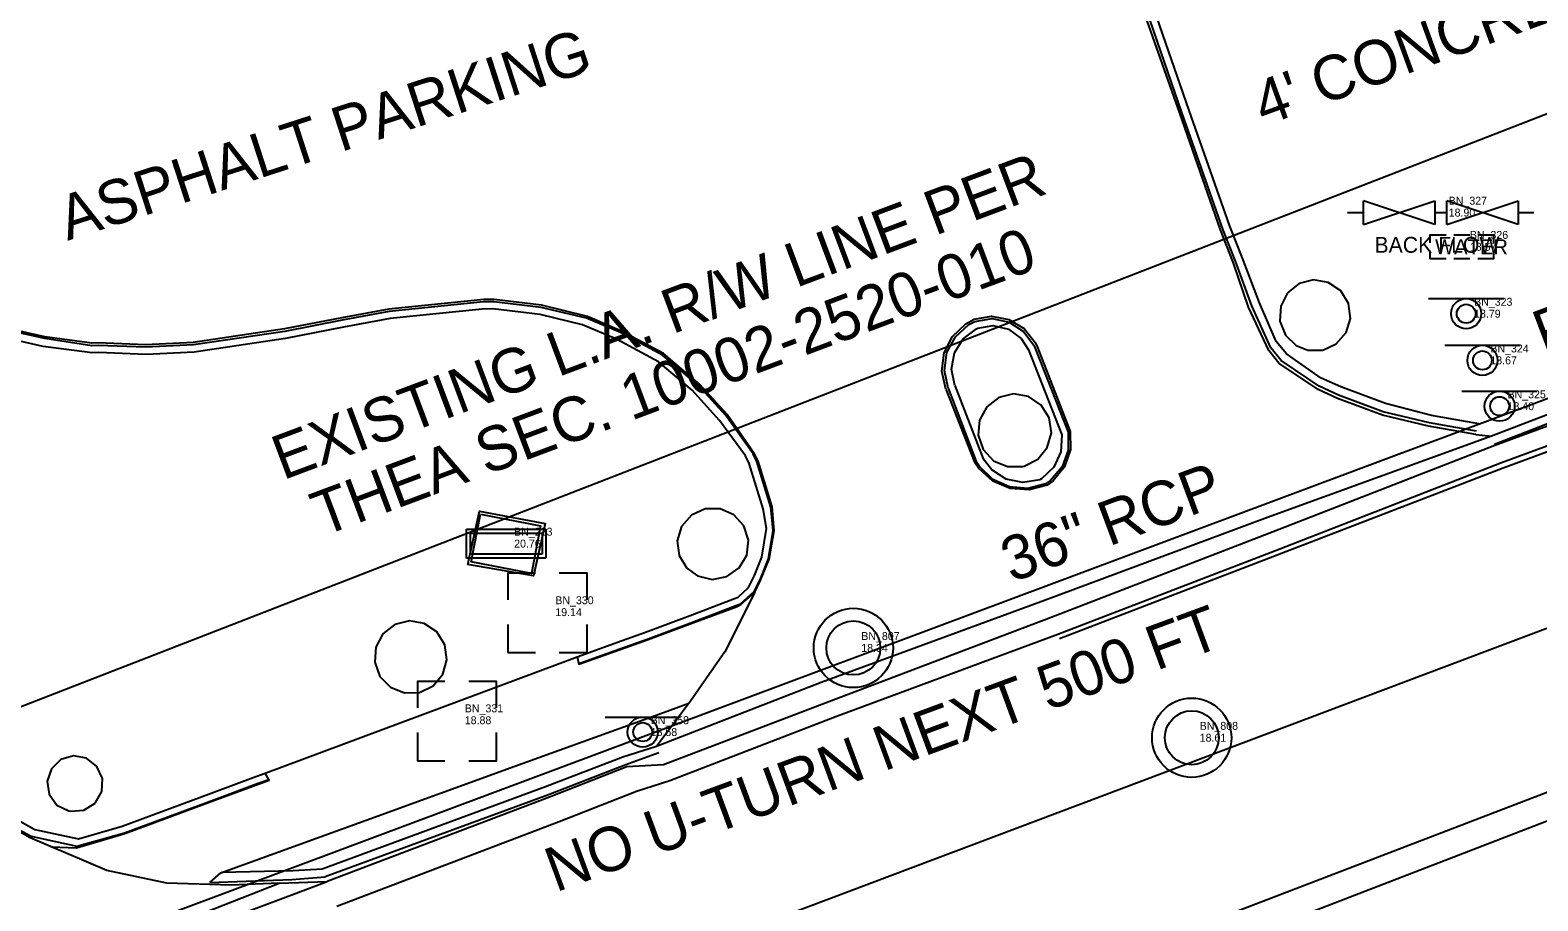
# Model space of a CAD drawing. Extents: x 509744 to 512285, y 1314862 to 1316822.
# Drawn here: x 510816.7 to 510911.8, y 1315570.8 to 1315625.7 of the extents above; entities that cross this region are included whole.
import ezdxf

# ---------------------------------------------------------------- set-up
doc = ezdxf.new("R2010")
doc.units = 0
for name, color, linetype in [('BaselineSurvey', 7, 'Continuous'), ('CGBack_ep', 7, 'Continuous'), ('CGep_ep', 7, 'Continuous'), ('CGFace_ep', 7, 'Continuous'), ('ConcSlabs_ep', 7, 'Continuous'), ('Driveway_ep', 7, 'Continuous'), ('JunctBox_ep', 7, 'Continuous'), ('LaneLine_ep', 7, 'Continuous'), ('LARWLine_ep', 7, 'Continuous'), ('ManholeUnknown_ep', 7, 'Continuous'), ('MeterWater_ep', 7, 'Continuous'), ('NonPlottingEle_dp', 7, 'Continuous'), ('PavtAsphalt_ep', 7, 'Continuous'), ('PavtAsphaltCrown_ep', 7, 'Continuous'), ('PilingColumn_ep', 7, 'Continuous'), ('PipeCulvert_ep', 7, 'Continuous'), ('PMRK_ep', 7, 'Continuous'), ('PullBox_ep', 7, 'Continuous'), ('SidewalkBack_ep', 7, 'Continuous'), ('SidewalkFront_ep', 7, 'Continuous'), ('SignSingle_ep', 7, 'Continuous'), ('Slopes_ep', 7, 'Continuous'), ('TextElevLabel', 7, 'Continuous'), ('TextNotes', 7, 'Continuous'), ('TextPtLabel', 7, 'Continuous'), ('TextTopoLabel_ep', 7, 'Continuous'), ('ValveBFP_ep', 7, 'Continuous')]:
    doc.layers.add(name, color=color, linetype=linetype)

msp = doc.modelspace()

# ---------------------------------------------------------------- linework, layer by layer
at = {"layer": 'BaselineSurvey'}
msp.add_line((509756.059, 1315134.106), (510956.768, 1315594.743), dxfattribs=at)
at = {"layer": 'CGBack_ep'}
for p, q in [((510879.685, 1315605.585), (510881.777, 1315600.231)), ((510875.041, 1315603.336), (510876.83, 1315598.714))]:
    msp.add_line(p, q, dxfattribs=at)
for points in [[(510908.063, 1315600.932), (510905.094, 1315601.449), (510902.189, 1315602.199), (510899.367, 1315603.25), (510898.14, 1315603.815), (510895.951, 1315605.33), (510895.304, 1315606.118), (510894.242, 1315608.558), (510893.177, 1315611.362), (510892.369, 1315613.387), (510889.813, 1315620.68), (510886.467, 1315630.358)], [(510954.202, 1315617.15), (510950.35, 1315615.709), (510936.304, 1315610.446), (510922.874, 1315605.503), (510908.865, 1315600.141), (510894.759, 1315595.009), (510880.696, 1315589.786), (510866.614, 1315584.61), (510856.223, 1315580.587), (510854.116, 1315579.901), (510849.235, 1315578.04), (510835.159, 1315572.851)], [(510851.237, 1315586.243), (510854.057, 1315587.268), (510855.541, 1315587.788), (510858.352, 1315588.835), (510861.148, 1315589.911), (510861.378, 1315589.994), (510862.025, 1315590.61), (510862.401, 1315591.358), (510862.865, 1315592.518), (510863.163, 1315594.319), (510862.959, 1315595.558), (510862.079, 1315598.43), (510861.84, 1315598.914), (510860.2, 1315601.141), (510858.483, 1315603.041), (510856.347, 1315604.833), (510853.701, 1315606.254), (510851.569, 1315607.174), (510848.896, 1315607.814), (510845.916, 1315608.168), (510845.248, 1315608.163), (510839.448, 1315607.56), (510836.498, 1315607.016), (510832.84, 1315606.299), (510827.089, 1315605.45), (510824.047, 1315605.299), (510821.047, 1315605.414), (510820.658, 1315605.399), (510817.567, 1315605.803), (510812.566, 1315606.938)], [(510875.041, 1315603.336), (510874.827, 1315604.364), (510875.009, 1315605.4), (510875.56, 1315606.295), (510876.404, 1315606.923), (510876.478, 1315606.958)], [(510876.478, 1315606.958), (510877.456, 1315607.126), (510878.423, 1315606.899), (510879.224, 1315606.313), (510879.685, 1315605.585)], [(510725.805, 1315605.689), (510732.419, 1315601.493), (510740.334, 1315597.217), (510744.74, 1315595.228), (510750.124, 1315593.299), (510755.961, 1315591.921), (510759.181, 1315591.385), (510762.034, 1315591.046), (510768.031, 1315590.779), (510775.171, 1315591.248), (510778.232, 1315591.285), (510781.232, 1315591.164), (510784.208, 1315590.756), (510787.156, 1315590.007), (510789.169, 1315589.371), (510797.478, 1315585.928), (510805.5, 1315581.826), (510814.81, 1315576.578), (510817.037, 1315575.344), (510819.789, 1315574.765), (510822.536, 1315575.562), (510828.165, 1315577.64), (510830.975, 1315578.69), (510831.569, 1315578.902)], [(510881.777, 1315600.231), (510881.717, 1315599.168), (510881.272, 1315598.198), (510880.505, 1315597.458), (510880.401, 1315597.392)], [(510880.401, 1315597.392), (510879.335, 1315597.218), (510878.277, 1315597.438), (510877.37, 1315598.023), (510876.83, 1315598.714)], [(510835.159, 1315572.851), (510833.331, 1315572.747), (510828.814, 1315572.64)]]:
    msp.add_lwpolyline(points, dxfattribs=at)
at = {"layer": 'CGep_ep'}
msp.add_line((510832.436, 1315571.955), (510835.463, 1315572.07), dxfattribs=at)
for points in [[(510976.739, 1315623.419), (510973.67, 1315623.502), (510972.919, 1315623.295), (510963.5, 1315619.753), (510954.484, 1315616.398), (510950.628, 1315614.968), (510936.593, 1315609.674), (510923.164, 1315604.732), (510909.085, 1315599.554), (510895.109, 1315594.111), (510881.114, 1315588.712), (510867.087, 1315583.396), (510856.679, 1315579.416), (510854.354, 1315579.288), (510849.488, 1315577.392), (510835.463, 1315572.07)], [(510804.491, 1315560.166), (510821.422, 1315566.791), (510835.463, 1315572.07)]]:
    msp.add_lwpolyline(points, dxfattribs=at)
at = {"layer": 'CGFace_ep'}
for p, q in [((510880.088, 1315605.744), (510882.179, 1315600.39)), ((510874.62, 1315603.171), (510876.392, 1315598.542))]:
    msp.add_line(p, q, dxfattribs=at)
for points in [[(510907.935, 1315600.468), (510904.966, 1315600.986), (510902.049, 1315601.692), (510899.227, 1315602.743), (510898, 1315603.308), (510895.614, 1315604.927), (510894.967, 1315605.714), (510893.754, 1315608.363), (510892.736, 1315611.186), (510891.928, 1315613.21), (510889.348, 1315620.551), (510886.026, 1315630.233)], [(510954.366, 1315616.712), (510950.524, 1315615.245), (510936.47, 1315610.004), (510923.04, 1315605.061), (510909.06, 1315599.621)], [(510851.393, 1315585.825), (510854.212, 1315586.85), (510855.696, 1315587.37), (510858.503, 1315588.415), (510861.299, 1315589.491), (510861.529, 1315589.574), (510862.382, 1315590.343), (510862.758, 1315591.091), (510863.296, 1315592.405), (510863.594, 1315594.206), (510863.443, 1315595.677), (510862.564, 1315598.549), (510862.324, 1315599.033), (510860.591, 1315601.442), (510858.873, 1315603.342), (510856.603, 1315605.255), (510853.956, 1315606.676), (510851.825, 1315607.596), (510848.963, 1315608.261), (510845.982, 1315608.615), (510845.315, 1315608.61), (510839.373, 1315608.006), (510836.424, 1315607.462), (510832.791, 1315606.748), (510827.039, 1315605.899), (510824.03, 1315605.751), (510821.03, 1315605.866), (510820.641, 1315605.851), (510817.66, 1315606.308), (510812.694, 1315607.391)], [(510876.303, 1315607.388), (510877.382, 1315607.564), (510878.453, 1315607.344), (510879.375, 1315606.756), (510880.025, 1315605.879), (510880.088, 1315605.744)], [(510874.62, 1315603.171), (510874.381, 1315604.285), (510874.538, 1315605.414), (510875.073, 1315606.421), (510875.92, 1315607.183), (510876.303, 1315607.388)], [(510725.415, 1315605.239), (510732.132, 1315600.988), (510740.051, 1315596.72), (510744.539, 1315594.692), (510749.988, 1315592.743), (510755.826, 1315591.365), (510759.045, 1315590.829), (510762.029, 1315590.473), (510768.026, 1315590.243), (510775.166, 1315590.711), (510778.189, 1315590.782), (510781.188, 1315590.638), (510784.164, 1315590.23), (510787.111, 1315589.48), (510789.124, 1315588.845), (510797.243, 1315585.456), (510805.25, 1315581.361), (510814.55, 1315576.118), (510816.799, 1315574.922), (510819.691, 1315574.29), (510822.686, 1315575.142), (510828.315, 1315577.22), (510831.125, 1315578.27), (510831.719, 1315578.482)], [(510882.179, 1315600.39), (510882.183, 1315599.268), (510881.795, 1315598.215), (510881.066, 1315597.361), (510880.76, 1315597.14)], [(510880.76, 1315597.14), (510879.637, 1315596.844), (510878.48, 1315596.942), (510877.424, 1315597.424), (510876.592, 1315598.232), (510876.392, 1315598.542)], [(510856.385, 1315580.17), (510854.302, 1315579.424), (510849.431, 1315577.539), (510835.346, 1315572.371)], [(510828.072, 1315572.008), (510833.239, 1315572.183), (510835.346, 1315572.371)]]:
    msp.add_lwpolyline(points, dxfattribs=at)
at = {"layer": 'ConcSlabs_ep'}
msp.add_lwpolyline([(510845.127, 1315595.229), (510848.924, 1315594.494), (510848.34, 1315591.482), (510844.544, 1315592.217)], close=True, dxfattribs=at)
at = {"layer": 'Driveway_ep'}
for p, q in [((510880.23, 1315605.8), (510882.31, 1315600.441)), ((510874.472, 1315603.113), (510876.285, 1315598.5)), ((510907.875, 1315600.252), (510908.865, 1315600.141))]:
    msp.add_line(p, q, dxfattribs=at)
for points in [[(510907.875, 1315600.252), (510904.906, 1315600.77), (510901.989, 1315601.476), (510899.167, 1315602.527), (510897.941, 1315603.092), (510895.471, 1315604.755), (510894.824, 1315605.542), (510893.546, 1315608.28), (510892.59, 1315611.128), (510891.782, 1315613.152), (510889.224, 1315620.517), (510885.811, 1315630.172)], [(510862.42, 1315590.315), (510862.796, 1315591.063), (510863.342, 1315592.393), (510863.64, 1315594.194), (510863.514, 1315595.695), (510862.635, 1315598.567), (510862.395, 1315599.051), (510860.684, 1315601.513), (510858.966, 1315603.414), (510856.663, 1315605.355), (510854.017, 1315606.776), (510851.886, 1315607.696), (510848.986, 1315608.418), (510846.006, 1315608.772), (510845.338, 1315608.767), (510839.347, 1315608.162), (510836.398, 1315607.618), (510832.773, 1315606.905), (510827.022, 1315606.056), (510824.024, 1315605.909), (510821.023, 1315606.024), (510820.635, 1315606.009), (510817.678, 1315606.409), (510812.736, 1315607.53)], [(510874.472, 1315603.113), (510874.221, 1315604.248), (510874.367, 1315605.402), (510874.891, 1315606.44), (510875.734, 1315607.241), (510876.248, 1315607.524)], [(510876.248, 1315607.524), (510877.351, 1315607.714), (510878.451, 1315607.508), (510879.41, 1315606.931), (510880.106, 1315606.056), (510880.23, 1315605.8)], [(510832.436, 1315571.955), (510829.409, 1315571.841), (510825.353, 1315571.966), (510821.57, 1315572.752), (510816.745, 1315574.825), (510814.517, 1315576.059), (510805.218, 1315581.301), (510797.213, 1315585.395), (510789.119, 1315588.778), (510787.105, 1315589.413), (510784.158, 1315590.163), (510781.182, 1315590.57), (510778.178, 1315590.645), (510775.165, 1315590.573), (510768.024, 1315590.105), (510762.027, 1315590.353), (510759.016, 1315590.712), (510755.797, 1315591.249), (510749.96, 1315592.627), (510744.496, 1315594.58), (510739.992, 1315596.615), (510732.073, 1315600.883), (510725.345, 1315605.159)], [(510882.31, 1315600.441), (510882.326, 1315599.299), (510881.95, 1315598.22), (510881.228, 1315597.333), (510880.869, 1315597.063)], [(510880.869, 1315597.063), (510879.718, 1315596.753), (510878.528, 1315596.838), (510877.431, 1315597.309), (510876.549, 1315598.113), (510876.285, 1315598.5)], [(510862.42, 1315590.315), (510860.537, 1315586.545), (510858.367, 1315583.444), (510856.223, 1315580.587)], [(510788.426, 1315555.541), (510803.091, 1315560.611), (510812.301, 1315564.06), (510832.436, 1315571.955)]]:
    msp.add_lwpolyline(points, dxfattribs=at)
at = {"layer": 'JunctBox_ep'}
for p, q in [((510844.258, 1315594.283), (510849.258, 1315594.283)), ((510844.258, 1315592.463), (510844.258, 1315594.283)), ((510849.258, 1315594.283), (510849.258, 1315592.463)), ((510844.509, 1315594.033), (510849.013, 1315594.033)), ((510844.509, 1315592.714), (510844.509, 1315594.033)), ((510849.013, 1315594.033), (510849.013, 1315592.714)), ((510849.258, 1315592.463), (510844.258, 1315592.463)), ((510849.013, 1315592.714), (510844.509, 1315592.714))]:
    msp.add_line(p, q, dxfattribs=at)
at = {"layer": 'LaneLine_ep'}
msp.add_lwpolyline([(511061.541, 1315628.929), (511044.439, 1315627.386), (511035.761, 1315626.131), (511004.658, 1315620.372), (510995.94, 1315617.747), (510966.101, 1315607.899), (510957.713, 1315604.655), (510928.62, 1315594.049), (510919.982, 1315590.9), (510890.845, 1315579.909), (510852.482, 1315565.437), (510817.086, 1315552.084), (510808.622, 1315548.788)], dxfattribs=at)
at = {"layer": 'LARWLine_ep'}
msp.add_line((510994.574, 1315652.439), (510785.638, 1315571.205), dxfattribs=at)
at = {"layer": 'ManholeUnknown_ep'}
for centre, radius in [((510868.64, 1315586.793), 2.5), ((510868.64, 1315586.793), 1.7), ((510889.974, 1315581.131), 2.5), ((510889.974, 1315581.131), 1.7)]:
    msp.add_circle(centre, radius, dxfattribs=at)
at = {"layer": 'MeterWater_ep'}
for points in [[(510905.005, 1315612.338), (510905.005, 1315612.84), (510906.005, 1315612.84)], [(510906.505, 1315612.84), (510907.505, 1315612.84)], [(510908.005, 1315612.84), (510909.005, 1315612.84), (510909.005, 1315612.338)], [(510906.005, 1315611.336), (510905.005, 1315611.336), (510905.005, 1315611.838)], [(510907.505, 1315611.336), (510906.505, 1315611.336)], [(510909.005, 1315611.838), (510909.005, 1315611.336), (510908.005, 1315611.336)]]:
    msp.add_lwpolyline(points, dxfattribs=at)
at = {"layer": 'PavtAsphalt_ep'}
msp.add_lwpolyline([(510976.739, 1315623.419), (510973.358, 1315622.123), (510963.934, 1315618.597), (510954.918, 1315615.241), (510951.066, 1315613.8), (510937, 1315608.589), (510923.571, 1315603.646), (510909.493, 1315598.468), (510895.53, 1315593.031), (510881.535, 1315587.631), (510867.467, 1315582.42), (510857.065, 1315578.424), (510854.96, 1315577.732), (510850.094, 1315575.837), (510836.08, 1315570.487)], dxfattribs=at)
at = {"layer": 'PavtAsphaltCrown_ep'}
msp.add_lwpolyline([(510812.663, 1315537.657), (510840.706, 1315548.341), (510875.462, 1315561.636), (510912.484, 1315575.942), (510943.393, 1315587.16), (510967.06, 1315595.76)], dxfattribs=at)
at = {"layer": 'PilingColumn_ep'}
for points in [[(510897.287, 1315605.567), (510898.229, 1315605.573), (510899.084, 1315605.965), (510899.704, 1315606.674), (510899.977, 1315607.575), (510899.856, 1315608.508), (510899.363, 1315609.31), (510898.583, 1315609.838), (510897.656, 1315609.999), (510896.744, 1315609.765), (510896.009, 1315609.177), (510895.58, 1315608.339), (510895.533, 1315607.399), (510895.877, 1315606.523), (510896.55, 1315605.865)], [(510879.406, 1315598.259), (510880.261, 1315598.691), (510880.868, 1315599.431), (510881.123, 1315600.353), (510880.984, 1315601.301), (510880.474, 1315602.111), (510879.679, 1315602.645), (510878.737, 1315602.813), (510877.807, 1315602.585), (510877.049, 1315602), (510876.592, 1315601.159), (510876.514, 1315600.205), (510876.828, 1315599.301), (510877.481, 1315598.601), (510878.362, 1315598.225), (510879.319, 1315598.238)], [(510858.819, 1315591.33), (510859.738, 1315591.115), (510860.664, 1315591.296), (510861.435, 1315591.84), (510861.915, 1315592.652), (510862.02, 1315593.59), (510861.731, 1315594.488), (510861.099, 1315595.189), (510860.236, 1315595.569), (510859.293, 1315595.563), (510858.435, 1315595.17), (510857.814, 1315594.459), (510857.538, 1315593.557), (510857.657, 1315592.621), (510858.148, 1315591.816)], [(510841.296, 1315583.987), (510842.151, 1315584.406), (510842.761, 1315585.137), (510843.022, 1315586.052), (510842.888, 1315586.995), (510842.383, 1315587.802), (510841.593, 1315588.334), (510840.655, 1315588.499), (510839.732, 1315588.268), (510838.981, 1315587.682), (510838.534, 1315586.842), (510838.467, 1315585.892), (510838.791, 1315584.997), (510839.452, 1315584.311), (510840.334, 1315583.953), (510841.286, 1315583.984)], [(510819.307, 1315576.494), (510820.137, 1315576.568), (510820.84, 1315577.016), (510821.259, 1315577.737), (510821.299, 1315578.569), (510820.952, 1315579.327), (510820.296, 1315579.841), (510819.477, 1315579.995), (510818.678, 1315579.756), (510818.079, 1315579.177), (510817.814, 1315578.387), (510817.941, 1315577.563), (510818.432, 1315576.89), (510819.178, 1315576.518)]]:
    msp.add_lwpolyline(points, close=True, dxfattribs=at)
at = {"layer": 'PipeCulvert_ep'}
msp.add_line((510712.138, 1315527.664), (510960.598, 1315620.541), dxfattribs=at)
at = {"layer": 'PMRK_ep'}
msp.add_lwpolyline([(511081.513, 1315683.755), (511079.067, 1315681.226), (511072.023, 1315674.759), (511069.628, 1315671.932), (511057.864, 1315662.268), (511045.543, 1315653.697), (511032.455, 1315645.847), (511018.973, 1315638.868), (511005.28, 1315632.739), (510991.25, 1315627.413), (510977.221, 1315622.087), (510973.622, 1315621.419), (510964.108, 1315618.133), (510955.05, 1315614.889), (510951.161, 1315613.546), (510937.096, 1315608.334), (510923.694, 1315603.317), (510909.616, 1315598.139), (510895.635, 1315592.759), (510881.642, 1315587.358)], dxfattribs=at)
at = {"layer": 'PullBox_ep'}
for points in [[(510848.597, 1315591.501), (510846.864, 1315591.501), (510846.864, 1315589.825)], [(510851.859, 1315589.825), (510851.859, 1315591.501), (510850.097, 1315591.501)], [(510846.864, 1315588.273), (510846.864, 1315586.501)], [(510850.097, 1315586.501), (510851.859, 1315586.501), (510851.859, 1315588.273)], [(510846.864, 1315586.501), (510848.597, 1315586.501)], [(510842.89, 1315584.685), (510841.157, 1315584.685), (510841.157, 1315583.01)], [(510846.152, 1315583.01), (510846.152, 1315584.685), (510844.39, 1315584.685)], [(510841.157, 1315581.458), (510841.157, 1315579.685)], [(510844.39, 1315579.685), (510846.152, 1315579.685), (510846.152, 1315581.458)], [(510841.157, 1315579.685), (510842.89, 1315579.685)]]:
    msp.add_lwpolyline(points, dxfattribs=at)
at = {"layer": 'SidewalkBack_ep'}
msp.add_lwpolyline([(510818.084, 1315574.249), (510819.669, 1315574.181), (510822.702, 1315575.098), (510828.331, 1315577.176), (510831.815, 1315578.46), (510831.569, 1315578.902), (510851.237, 1315586.243), (510851.331, 1315585.764), (510854.228, 1315586.806), (510855.712, 1315587.326), (510858.519, 1315588.371), (510861.325, 1315589.417), (510861.545, 1315589.53), (510862.42, 1315590.315)], dxfattribs=at)
at = {"layer": 'SidewalkFront_ep'}
msp.add_lwpolyline([(510828.072, 1315572.008), (510828.765, 1315572.622), (510837.928, 1315575.943), (510847.302, 1315579.332), (510856.677, 1315582.721), (510858.273, 1315583.319)], dxfattribs=at)
at = {"layer": 'SignSingle_ep'}
for p, q in [((510904.898, 1315608.82), (510909.648, 1315608.82)), ((510905.924, 1315605.877), (510910.674, 1315605.877)), ((510907.006, 1315602.987), (510911.756, 1315602.987)), ((510852.986, 1315582.439), (510857.736, 1315582.439))]:
    msp.add_line(p, q, dxfattribs=at)
for centre, radius in [((510907.273, 1315607.87), 0.95), ((510907.273, 1315607.87), 0.594), ((510908.299, 1315604.927), 0.95), ((510908.299, 1315604.927), 0.594), ((510909.381, 1315602.037), 0.95), ((510909.381, 1315602.037), 0.594), ((510855.361, 1315581.489), 0.95), ((510855.361, 1315581.489), 0.594)]:
    msp.add_circle(centre, radius, dxfattribs=at)
at = {"layer": 'Slopes_ep'}
msp.add_lwpolyline([(510844.334, 1315592.062), (510845.076, 1315595.408), (510849.218, 1315594.646), (510848.485, 1315591.345)], close=True, dxfattribs=at)
at = {"layer": 'ValveBFP_ep'}
for p, q in [((510905.298, 1315613.497), (510900.798, 1315614.997)), ((510900.798, 1315613.497), (510905.298, 1315614.997)), ((510900.798, 1315613.497), (510900.798, 1315614.997)), ((510905.298, 1315614.997), (510905.298, 1315613.497)), ((510910.548, 1315613.497), (510906.048, 1315614.997)), ((510906.048, 1315613.497), (510910.548, 1315614.997)), ((510906.048, 1315613.497), (510906.048, 1315614.997)), ((510910.548, 1315614.997), (510910.548, 1315613.497)), ((510899.798, 1315614.247), (510900.798, 1315614.247)), ((510905.298, 1315614.247), (510906.048, 1315614.247)), ((510910.548, 1315614.247), (510911.548, 1315614.247))]:
    msp.add_line(p, q, dxfattribs=at)

# ---------------------------------------------------------------- texts
at = {"layer": 'MeterWater_ep'}
msp.add_text('WATER', height=0.95, dxfattribs=at).set_placement((510905.316, 1315611.615))
at = {"layer": 'NonPlottingEle_dp'}
msp.add_text('36" RCP', height=2.8, rotation=20.44505, dxfattribs=at).set_placement((510878.619, 1315590.899))
at = {"layer": 'TextElevLabel'}
for s, p in [('18.90', (510906.173, 1315613.997)), ('18.57', (510907.505, 1315611.838)), ('18.79', (510907.773, 1315607.62)), ('18.67', (510908.799, 1315604.677)), ('18.40', (510909.881, 1315601.787)), ('20.76', (510847.256, 1315593.123)), ('19.14', (510849.851, 1315588.801)), ('18.34', (510869.14, 1315586.543)), ('18.88', (510844.144, 1315581.985)), ('18.58', (510855.861, 1315581.239)), ('18.61', (510890.474, 1315580.881))]:
    msp.add_text(s, height=0.5, dxfattribs=at).set_placement(p)
at = {"layer": 'TextNotes'}
for s, p in [('EXISTING L.A. R/W LINE PER', (510832.679, 1315597.358)), ('THEA SEC. 10002-2520-010', (510835.159, 1315593.803))]:
    msp.add_text(s, height=2.8, rotation=20.55895, dxfattribs=at).set_placement(p)
at = {"layer": 'TextPtLabel'}
for s, p in [('BN_327', (510906.173, 1315614.747)), ('BN_326', (510907.505, 1315612.588)), ('BN_323', (510907.773, 1315608.37)), ('BN_324', (510908.799, 1315605.427)), ('BN_325', (510909.881, 1315602.537)), ('BN_223', (510847.256, 1315593.873)), ('BN_330', (510849.851, 1315589.551)), ('BN_807', (510869.14, 1315587.293)), ('BN_331', (510844.144, 1315582.735)), ('BN_358', (510855.861, 1315581.989)), ('BN_808', (510890.474, 1315581.631))]:
    msp.add_text(s, height=0.5, dxfattribs=at).set_placement(p)
at = {"layer": 'TextTopoLabel_ep'}
for s, rotation, p in [("4' CONCRETE COLUMNS", 20.0424, (510894.518, 1315619.678)), ('ASPHALT PARKING', 17.98692, (510819.102, 1315612.462)), ('REFLECTORS', 20.71939, (510912.183, 1315605.235)), ('NO U-TURN NEXT 500 FT', 20.26316, (510849.878, 1315571.367))]:
    msp.add_text(s, height=2.8, rotation=rotation, dxfattribs=at).set_placement(p)
at = {"layer": 'ValveBFP_ep'}
msp.add_text('BACK FLOW', height=1, dxfattribs=at).set_placement((510901.494, 1315611.712))

doc.saveas('drawing.dxf')
